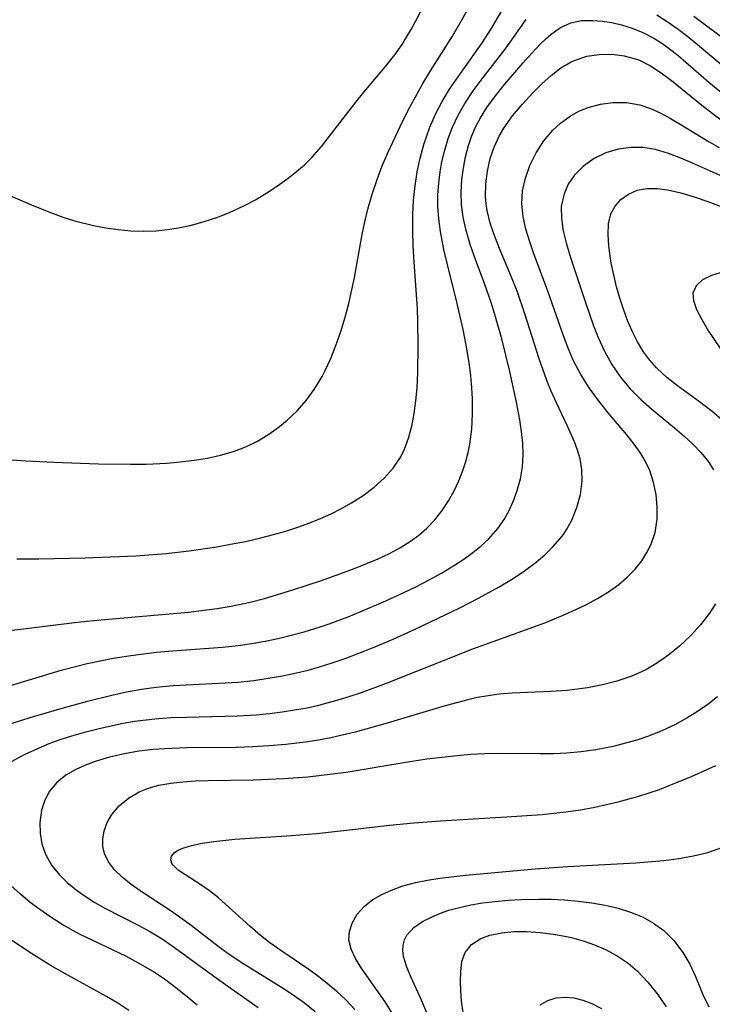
# Model space of a CAD drawing. Header units: inches. Extents: x 1073367 to 1082519, y 1569854 to 1574957.
# Tile 535 of 565: x 1080152 to 1080236, y 1573856 to 1573976. Entities that reach past the tile are written whole.
import ezdxf

# ---------------------------------------------------------------- set-up
doc = ezdxf.new("R2010")
doc.units = ezdxf.units.IN
doc.header["$MEASUREMENT"] = 0
doc.layers.add('CGG_CurvaNivelLidar_v1', color=7, linetype='Continuous', lineweight=30, true_color=0x008008)

msp = doc.modelspace()

# ---------------------------------------------------------------- linework, layer by layer
at = {"layer": 'CGG_CurvaNivelLidar_v1'}
for points in [[(1080147.9337, 1573922.8564, 79), (1080152.5629, 1573922.5438, 79), (1080155.9777, 1573922.3846, 79), (1080161.4454, 1573922.1879, 79), (1080165.3467, 1573922.1225, 79), (1080167.2906, 1573922.1461, 79), (1080169.8064, 1573922.2709, 79), (1080171.4738, 1573922.4193, 79), (1080173.126, 1573922.6223, 79), (1080174.7568, 1573922.8895, 79), (1080176.3579, 1573923.2357, 79), (1080177.9186, 1573923.6813, 79), (1080178.6047, 1573923.9212, 79), (1080179.5109, 1573924.2881, 79), (1080180.8472, 1573924.9445, 79), (1080182.1257, 1573925.7054, 79), (1080183.3442, 1573926.5596, 79), (1080184.4971, 1573927.5015, 79), (1080185.6964, 1573928.6523, 79), (1080186.7981, 1573929.9002, 79), (1080187.7917, 1573931.2408, 79), (1080188.7635, 1573932.8509, 79), (1080189.1467, 1573933.5913, 79), (1080189.7781, 1573934.958, 79), (1080190.4489, 1573936.6263, 79), (1080191.047, 1573938.3355, 79), (1080191.5765, 1573940.0772, 79), (1080192.0137, 1573941.7422, 79), (1080192.3974, 1573943.4249, 79), (1080192.7026, 1573944.9458, 79), (1080193.6586, 1573950.1698, 79), (1080193.9757, 1573951.7369, 79), (1080194.3391, 1573953.2901, 79), (1080194.855, 1573955.1127, 79), (1080195.4597, 1573956.9074, 79), (1080196.0962, 1573958.5543, 79), (1080196.7889, 1573960.1808, 79), (1080198.2917, 1573963.3861, 79), (1080199.2816, 1573965.3539, 79), (1080200.1462, 1573966.9943, 79), (1080201.0447, 1573968.6097, 79), (1080201.9865, 1573970.1904, 79), (1080204.6725, 1573974.3895, 79), (1080205.7813, 1573976.3198, 79), (1080207.3534, 1573979.1836, 79)], [(1080150.2779, 1573955.133, 79.5), (1080153.1564, 1573953.8391, 79.5), (1080155.9108, 1573952.7359, 79.5), (1080157.2204, 1573952.2726, 79.5), (1080158.6707, 1573951.8277, 79.5), (1080160.8396, 1573951.2958, 79.5), (1080162.3507, 1573951.0088, 79.5), (1080163.8685, 1573950.7898, 79.5), (1080165.3897, 1573950.6468, 79.5), (1080166.9392, 1573950.5915, 79.5), (1080168.4844, 1573950.6403, 79.5), (1080169.8482, 1573950.7795, 79.5), (1080171.2043, 1573950.998, 79.5), (1080172.792, 1573951.3412, 79.5), (1080174.363, 1573951.767, 79.5), (1080175.9115, 1573952.2719, 79.5), (1080177.4303, 1573952.8579, 79.5), (1080179.1942, 1573953.6739, 79.5), (1080180.6112, 1573954.4376, 79.5), (1080181.9895, 1573955.2653, 79.5), (1080183.3277, 1573956.1475, 79.5), (1080184.6215, 1573957.0791, 79.5), (1080185.6356, 1573957.8737, 79.5), (1080186.6057, 1573958.7094, 79.5), (1080187.5198, 1573959.5973, 79.5), (1080188.6854, 1573960.9227, 79.5), (1080193.1641, 1573966.7313, 79.5), (1080194.0921, 1573967.866, 79.5), (1080196.4983, 1573970.6922, 79.5), (1080197.6427, 1573972.143, 79.5), (1080198.5159, 1573973.3912, 79.5), (1080199.0766, 1573974.2693, 79.5), (1080199.6394, 1573975.2292, 79.5), (1080200.1728, 1573976.2098, 79.5), (1080202.1615, 1573980.1394, 79.5)], [(1080151.4683, 1573910.5692, 78.5), (1080154.1729, 1573910.5776, 78.5), (1080159.8246, 1573910.7173, 78.5), (1080166.0028, 1573910.9599, 78.5), (1080169.6941, 1573911.2347, 78.5), (1080172.504, 1573911.5521, 78.5), (1080175.8815, 1573912.0531, 78.5), (1080177.5626, 1573912.3503, 78.5), (1080179.3882, 1573912.7158, 78.5), (1080181.1205, 1573913.1083, 78.5), (1080182.8386, 1573913.5471, 78.5), (1080184.3309, 1573913.9771, 78.5), (1080185.8047, 1573914.4511, 78.5), (1080187.2554, 1573914.9724, 78.5), (1080188.5682, 1573915.5007, 78.5), (1080189.8567, 1573916.0833, 78.5), (1080191.1104, 1573916.7161, 78.5), (1080192.3244, 1573917.3978, 78.5), (1080193.7497, 1573918.3048, 78.5), (1080195.1059, 1573919.3153, 78.5), (1080196.3433, 1573920.4247, 78.5), (1080197.4291, 1573921.6485, 78.5), (1080198.3559, 1573923.0544, 78.5), (1080198.8191, 1573923.987, 78.5), (1080199.3181, 1573925.3195, 78.5), (1080199.7128, 1573926.792, 78.5), (1080200.0021, 1573928.3178, 78.5), (1080200.2077, 1573929.8831, 78.5), (1080200.3458, 1573931.4771, 78.5), (1080200.4369, 1573933.3402, 78.5), (1080200.4839, 1573936.5692, 78.5), (1080200.447, 1573939.607, 78.5), (1080200.3894, 1573941.1267, 78.5), (1080199.9785, 1573946.8566, 78.5), (1080199.8723, 1573948.7705, 78.5), (1080199.8142, 1573950.6811, 78.5), (1080199.8222, 1573952.5843, 78.5), (1080199.8588, 1573953.5318, 78.5), (1080199.9162, 1573954.3847, 78.5), (1080200.1037, 1573956.1144, 78.5), (1080200.379, 1573957.829, 78.5), (1080200.7394, 1573959.524, 78.5), (1080201.1885, 1573961.1927, 78.5), (1080201.53, 1573962.2518, 78.5), (1080201.917, 1573963.2935, 78.5), (1080202.6204, 1573964.8839, 78.5), (1080203.4286, 1573966.4261, 78.5), (1080204.327, 1573967.92, 78.5), (1080205.1444, 1573969.1422, 78.5), (1080208.3119, 1573973.6036, 78.5), (1080209.472, 1573975.4446, 78.5), (1080211.5009, 1573978.9338, 78.5)], [(1080229.6253, 1573977.0091, 78), (1080231.0076, 1573976.1315, 78), (1080232.2186, 1573975.2731, 78), (1080233.4047, 1573974.361, 78), (1080234.5717, 1573973.4101, 78), (1080237.5939, 1573970.859, 78)], [(1080234.1397, 1573976.8363, 78.5), (1080238.6764, 1573973.4679, 78.5)], [(1080149.4035, 1573901.7207, 78), (1080152.3028, 1573902.0367, 78), (1080158.5366, 1573902.7987, 78), (1080160.8295, 1573903.0422, 78), (1080172.4442, 1573904.0827, 78), (1080175.9222, 1573904.5044, 78), (1080177.6475, 1573904.7868, 78), (1080179.9792, 1573905.2858, 78), (1080181.7214, 1573905.7426, 78), (1080185.1813, 1573906.7812, 78), (1080188.7006, 1573907.9359, 78), (1080192.5766, 1573909.3531, 78), (1080194.1027, 1573909.9536, 78), (1080195.6011, 1573910.5888, 78), (1080196.9932, 1573911.2468, 78), (1080198.334, 1573911.9711, 78), (1080199.5343, 1573912.7275, 78), (1080200.5688, 1573913.4897, 78), (1080201.5327, 1573914.3264, 78), (1080202.5198, 1573915.3604, 78), (1080203.4093, 1573916.4817, 78), (1080204.2048, 1573917.6771, 78), (1080204.8696, 1573918.8639, 78), (1080205.4534, 1573920.0981, 78), (1080205.9565, 1573921.3718, 78), (1080206.3113, 1573922.461, 78), (1080206.6005, 1573923.5726, 78), (1080206.799, 1573924.585, 78), (1080207.026, 1573926.4132, 78), (1080207.1219, 1573928.2717, 78), (1080207.1102, 1573930.149, 78), (1080207.0045, 1573932.036, 78), (1080206.8804, 1573933.3282, 78), (1080206.689, 1573934.7803, 78), (1080206.363, 1573936.6776, 78), (1080205.9766, 1573938.569, 78), (1080205.2139, 1573941.9207, 78), (1080204.0048, 1573946.6886, 78), (1080203.6155, 1573948.3403, 78), (1080203.1989, 1573950.5551, 78), (1080202.998, 1573952.1044, 78), (1080202.8944, 1573953.6538, 78), (1080202.9002, 1573955.0512, 78), (1080202.9946, 1573956.4441, 78), (1080203.1691, 1573957.829, 78), (1080203.3876, 1573959.0493, 78), (1080203.7248, 1573960.4865, 78), (1080204.1489, 1573961.8986, 78), (1080204.6682, 1573963.277, 78), (1080205.3636, 1573964.7555, 78), (1080206.1741, 1573966.1794, 78), (1080207.2012, 1573967.7159, 78), (1080208.3082, 1573969.2056, 78), (1080211.2103, 1573972.9866, 78), (1080213.6786, 1573976.4349, 78)], [(1080150.1974, 1573894.9542, 77.5), (1080156.9006, 1573896.9705, 77.5), (1080160.088, 1573897.7821, 77.5), (1080163.2339, 1573898.4313, 77.5), (1080165.4184, 1573898.7909, 77.5), (1080168.5429, 1573899.1827, 77.5), (1080170.4992, 1573899.3543, 77.5), (1080176.5734, 1573899.8008, 77.5), (1080178.4937, 1573900.0025, 77.5), (1080180.1508, 1573900.2371, 77.5), (1080181.7994, 1573900.5281, 77.5), (1080183.4003, 1573900.864, 77.5), (1080184.9921, 1573901.2468, 77.5), (1080186.5741, 1573901.6737, 77.5), (1080188.5131, 1573902.2643, 77.5), (1080189.5987, 1573902.6323, 77.5), (1080191.9485, 1573903.5122, 77.5), (1080193.4875, 1573904.139, 77.5), (1080196.5403, 1573905.4614, 77.5), (1080198.7179, 1573906.4555, 77.5), (1080200.279, 1573907.2139, 77.5), (1080201.8146, 1573908.0074, 77.5), (1080203.3177, 1573908.8388, 77.5), (1080204.9117, 1573909.798, 77.5), (1080206.0536, 1573910.5494, 77.5), (1080207.1489, 1573911.3398, 77.5), (1080208.1855, 1573912.1771, 77.5), (1080209.0646, 1573912.9889, 77.5), (1080210.2044, 1573914.2748, 77.5), (1080210.9682, 1573915.3775, 77.5), (1080211.6216, 1573916.5481, 77.5), (1080212.1721, 1573917.7723, 77.5), (1080212.5871, 1573918.9285, 77.5), (1080212.972, 1573920.3655, 77.5), (1080213.2209, 1573921.8328, 77.5), (1080213.3193, 1573923.3207, 77.5), (1080213.2676, 1573924.7167, 77.5), (1080213.1118, 1573926.1252, 77.5), (1080212.8924, 1573927.5483, 77.5), (1080212.5425, 1573929.4964, 77.5), (1080211.676, 1573933.4646, 77.5), (1080210.689, 1573937.4516, 77.5), (1080209.8562, 1573940.4267, 77.5), (1080209.3992, 1573941.8981, 77.5), (1080208.6418, 1573944.086, 77.5), (1080207.4807, 1573947.1478, 77.5), (1080206.8311, 1573948.9822, 77.5), (1080206.2893, 1573950.8287, 77.5), (1080205.9775, 1573952.3066, 77.5), (1080205.7899, 1573953.795, 77.5), (1080205.7389, 1573955.3502, 77.5), (1080205.8215, 1573956.9037, 77.5), (1080205.9995, 1573958.3023, 77.5), (1080206.2705, 1573959.6857, 77.5), (1080206.6348, 1573961.0456, 77.5), (1080207.0108, 1573962.1475, 77.5), (1080207.4596, 1573963.2204, 77.5), (1080208.0767, 1573964.4187, 77.5), (1080208.8829, 1573965.7059, 77.5), (1080209.9207, 1573967.125, 77.5), (1080211.0297, 1573968.4968, 77.5), (1080213.258, 1573971.1011, 77.5), (1080214.3432, 1573972.3216, 77.5), (1080215.4287, 1573973.4685, 77.5), (1080216.0693, 1573974.0913, 77.5), (1080216.7208, 1573974.663, 77.5), (1080217.8801, 1573975.4831, 77.5), (1080219.1134, 1573976.0461, 77.5), (1080220.4305, 1573976.3042, 77.5), (1080221.8269, 1573976.3325, 77.5), (1080222.9663, 1573976.2475, 77.5), (1080224.1327, 1573976.076, 77.5), (1080225.3119, 1573975.8112, 77.5), (1080226.6225, 1573975.3979, 77.5), (1080227.9173, 1573974.8608, 77.5), (1080229.245, 1573974.1641, 77.5), (1080230.1138, 1573973.6214, 77.5), (1080230.9633, 1573973.0276, 77.5), (1080232.2211, 1573972.0496, 77.5), (1080235.9918, 1573968.8101, 77.5), (1080238.6576, 1573966.6086, 77.5)], [(1080144.9166, 1573888.6142, 77), (1080153.1142, 1573891.1894, 77), (1080156.9968, 1573892.3374, 77), (1080160.0983, 1573893.1913, 77), (1080163.0717, 1573893.9353, 77), (1080164.8822, 1573894.3341, 77), (1080166.6991, 1573894.67, 77), (1080168.5114, 1573894.922, 77), (1080170.5712, 1573895.109, 77), (1080176.9199, 1573895.4166, 77), (1080178.4687, 1573895.5308, 77), (1080180.4111, 1573895.7397, 77), (1080182.1657, 1573895.9876, 77), (1080183.9118, 1573896.2899, 77), (1080185.647, 1573896.6504, 77), (1080187.0432, 1573896.9896, 77), (1080188.4286, 1573897.3734, 77), (1080189.9983, 1573897.8674, 77), (1080191.5553, 1573898.4107, 77), (1080194.893, 1573899.7101, 77), (1080197.4209, 1573900.7816, 77), (1080200.1088, 1573901.9831, 77), (1080202.932, 1573903.3131, 77), (1080205.5692, 1573904.6087, 77), (1080207.8499, 1573905.7812, 77), (1080210.3631, 1573907.155, 77), (1080211.8713, 1573908.0491, 77), (1080213.3226, 1573908.9967, 77), (1080214.8883, 1573910.1667, 77), (1080215.9557, 1573911.0787, 77), (1080216.9448, 1573912.0407, 77), (1080217.838, 1573913.0576, 77), (1080218.2119, 1573913.5482, 77), (1080218.641, 1573914.1854, 77), (1080219.2554, 1573915.3075, 77), (1080219.8777, 1573916.8534, 77), (1080220.2954, 1573918.4538, 77), (1080220.4928, 1573920.0817, 77), (1080220.4679, 1573921.4489, 77), (1080220.2567, 1573922.8011, 77), (1080219.9566, 1573923.8455, 77), (1080219.5662, 1573924.8836, 77), (1080218.7154, 1573926.7974, 77), (1080217.3823, 1573929.6145, 77), (1080216.7351, 1573931.067, 77), (1080216.2072, 1573932.3651, 77), (1080215.2658, 1573934.9919, 77), (1080213.5131, 1573940.5167, 77), (1080212.5554, 1573943.274, 77), (1080211.8886, 1573944.9633, 77), (1080210.4877, 1573948.2794, 77), (1080209.8338, 1573949.9235, 77), (1080209.2819, 1573951.5729, 77), (1080208.9138, 1573953.119, 77), (1080208.7925, 1573953.9424, 77), (1080208.7251, 1573954.8031, 77), (1080208.7458, 1573956.3671, 77), (1080208.9358, 1573957.921, 77), (1080209.2873, 1573959.449, 77), (1080209.7615, 1573960.8394, 77), (1080210.3728, 1573962.178, 77), (1080210.9516, 1573963.1891, 77), (1080212.019, 1573964.6972, 77), (1080213.2157, 1573966.1175, 77), (1080214.4815, 1573967.4726, 77), (1080215.589, 1573968.5847, 77), (1080216.7254, 1573969.6209, 77), (1080217.9096, 1573970.5366, 77), (1080219.165, 1573971.278, 77), (1080219.6465, 1573971.4939, 77), (1080221.0916, 1573971.9479, 77), (1080222.5952, 1573972.1767, 77), (1080224.1238, 1573972.1974, 77), (1080225.6461, 1573972.0118, 77), (1080227.1316, 1573971.6061, 77), (1080227.4968, 1573971.4657, 77), (1080228.8471, 1573970.7912, 77), (1080230.1517, 1573969.9419, 77), (1080231.4336, 1573968.9756, 77), (1080235.1332, 1573965.9816, 77), (1080236.3757, 1573965.0106, 77), (1080237.6453, 1573964.0652, 77)], [(1080150.8297, 1573885.825, 76.5), (1080152.4147, 1573886.6854, 76.5), (1080154.1078, 1573887.4745, 76.5), (1080155.4297, 1573888.0149, 76.5), (1080156.7881, 1573888.5128, 76.5), (1080158.1755, 1573888.9681, 76.5), (1080159.9172, 1573889.47, 76.5), (1080161.6834, 1573889.9141, 76.5), (1080164.4531, 1573890.4972, 76.5), (1080165.8477, 1573890.7347, 76.5), (1080168.3254, 1573891.0458, 76.5), (1080170.2976, 1573891.184, 76.5), (1080172.2017, 1573891.2522, 76.5), (1080178.4015, 1573891.3895, 76.5), (1080180.7626, 1573891.5416, 76.5), (1080182.317, 1573891.6938, 76.5), (1080183.8646, 1573891.887, 76.5), (1080185.4041, 1573892.1217, 76.5), (1080186.9341, 1573892.4006, 76.5), (1080188.3621, 1573892.7087, 76.5), (1080190.7308, 1573893.3415, 76.5), (1080192.0504, 1573893.7543, 76.5), (1080193.5783, 1573894.2755, 76.5), (1080196.6115, 1573895.4083, 76.5), (1080207.1455, 1573899.6056, 76.5), (1080214.6058, 1573902.2558, 76.5), (1080216.2945, 1573902.9009, 76.5), (1080218.7639, 1573903.9301, 76.5), (1080220.9707, 1573904.9756, 76.5), (1080222.3767, 1573905.7284, 76.5), (1080223.7186, 1573906.5441, 76.5), (1080224.9747, 1573907.4401, 76.5), (1080226.0201, 1573908.3367, 76.5), (1080226.964, 1573909.3091, 76.5), (1080227.7935, 1573910.3523, 76.5), (1080228.4207, 1573911.3365, 76.5), (1080228.9324, 1573912.3692, 76.5), (1080229.4072, 1573913.7915, 76.5), (1080229.6586, 1573915.4256, 76.5), (1080229.682, 1573916.9181, 76.5), (1080229.5378, 1573918.4188, 76.5), (1080229.2307, 1573919.9046, 76.5), (1080228.7532, 1573921.3522, 76.5), (1080228.2428, 1573922.4568, 76.5), (1080227.6744, 1573923.4225, 76.5), (1080226.8578, 1573924.5867, 76.5), (1080225.958, 1573925.7243, 76.5), (1080223.6853, 1573928.4182, 76.5), (1080222.5, 1573929.9137, 76.5), (1080221.3818, 1573931.4663, 76.5), (1080220.3587, 1573933.0806, 76.5), (1080219.8088, 1573934.0739, 76.5), (1080219.4238, 1573934.8505, 76.5), (1080218.7861, 1573936.3077, 76.5), (1080218.2126, 1573937.7988, 76.5), (1080216.2843, 1573943.3881, 76.5), (1080214.6234, 1573947.8457, 76.5), (1080214.1123, 1573949.3096, 76.5), (1080213.6398, 1573950.8578, 76.5), (1080213.2939, 1573952.3933, 76.5), (1080213.1375, 1573953.9192, 76.5), (1080213.2342, 1573955.515, 76.5), (1080213.5709, 1573957.0865, 76.5), (1080214.1109, 1573958.6146, 76.5), (1080214.8828, 1573960.1701, 76.5), (1080215.8318, 1573961.623, 76.5), (1080216.9451, 1573962.9364, 76.5), (1080217.8796, 1573963.8003, 76.5), (1080219.0414, 1573964.6479, 76.5), (1080220.1184, 1573965.2327, 76.5), (1080221.2561, 1573965.6931, 76.5), (1080222.7423, 1573966.1061, 76.5), (1080224.2643, 1573966.3264, 76.5), (1080225.9247, 1573966.3229, 76.5), (1080227.5608, 1573966.0403, 76.5), (1080228.8463, 1573965.5946, 76.5), (1080230.1139, 1573965.0001, 76.5), (1080231.2839, 1573964.3644, 76.5), (1080232.4607, 1573963.6743, 76.5), (1080236.0109, 1573961.5236, 76.5), (1080237.2548, 1573960.8081, 76.5)], [(1080238.3767, 1573956.9613, 76), (1080233.6238, 1573959.0583, 76), (1080232.3372, 1573959.5976, 76), (1080231.0624, 1573960.0801, 76), (1080229.4801, 1573960.5533, 76), (1080227.9064, 1573960.8164, 76), (1080226.5028, 1573960.8241, 76), (1080224.9233, 1573960.595, 76), (1080223.4046, 1573960.1411, 76), (1080221.9876, 1573959.4728, 76), (1080220.6574, 1573958.5406, 76), (1080219.5384, 1573957.3985, 76), (1080218.8143, 1573956.319, 76), (1080218.2909, 1573955.1361, 76), (1080217.964, 1573953.6114, 76), (1080217.9719, 1573952.0868, 76), (1080218.1868, 1573950.6437, 76), (1080218.5425, 1573949.164, 76), (1080219.0822, 1573947.3836, 76), (1080220.8662, 1573941.9983, 76), (1080221.9074, 1573939.0184, 76), (1080222.4578, 1573937.6208, 76), (1080223.2291, 1573935.9234, 76), (1080224.1254, 1573934.3025, 76), (1080225.1854, 1573932.767, 76), (1080226.3879, 1573931.3339, 76), (1080227.6536, 1573930.0541, 76), (1080229, 1573928.8502, 76), (1080231.7762, 1573926.5778, 76), (1080232.9185, 1573925.605, 76), (1080234.0087, 1573924.5959, 76), (1080235.0219, 1573923.535, 76), (1080235.9291, 1573922.4052, 76), (1080236.5589, 1573921.4456, 76)], [(1080237.8065, 1573927.3373, 75.5), (1080236.3679, 1573928.5845, 75.5), (1080234.8478, 1573929.7486, 75.5), (1080232.1412, 1573931.7042, 75.5), (1080230.8456, 1573932.7249, 75.5), (1080229.5814, 1573933.8953, 75.5), (1080228.7309, 1573934.8639, 75.5), (1080228.0075, 1573935.867, 75.5), (1080227.2763, 1573937.0863, 75.5), (1080226.6299, 1573938.368, 75.5), (1080226.0562, 1573939.6971, 75.5), (1080225.5473, 1573941.0607, 75.5), (1080225.1052, 1573942.4242, 75.5), (1080224.716, 1573943.7973, 75.5), (1080224.3582, 1573945.254, 75.5), (1080224.0625, 1573946.6933, 75.5), (1080223.7581, 1573948.791, 75.5), (1080223.6676, 1573950.1971, 75.5), (1080223.7302, 1573951.5071, 75.5), (1080224.0113, 1573952.6918, 75.5), (1080224.524, 1573953.6631, 75.5), (1080225.2493, 1573954.4804, 75.5), (1080226.1482, 1573955.1253, 75.5), (1080227.2351, 1573955.5876, 75.5), (1080228.4383, 1573955.8154, 75.5), (1080229.6577, 1573955.805, 75.5), (1080230.9411, 1573955.624, 75.5), (1080232.5373, 1573955.2588, 75.5), (1080234.1879, 1573954.7752, 75.5), (1080235.8725, 1573954.2036, 75.5), (1080237.8873, 1573953.4442, 75.5)], [(1080237.4352, 1573936.2279, 75), (1080235.8297, 1573938.637, 75), (1080235.1461, 1573939.7732, 75), (1080234.5196, 1573940.9764, 75), (1080234.1294, 1573942.0834, 75), (1080234.0821, 1573943.0811, 75), (1080234.4751, 1573943.9644, 75), (1080235.25, 1573944.6941, 75), (1080236.3249, 1573945.2409, 75), (1080237.405, 1573945.5386, 75)], [(1080236.778, 1573905.0746, 76), (1080236.074, 1573903.9591, 76), (1080234.9638, 1573902.5229, 76), (1080233.7204, 1573901.1821, 76), (1080232.3761, 1573899.9296, 76), (1080231.0736, 1573898.8632, 76), (1080229.7045, 1573897.891, 76), (1080228.2628, 1573897.0386, 76), (1080227.3762, 1573896.6042, 76), (1080226.4644, 1573896.2193, 76), (1080224.7485, 1573895.6336, 76), (1080222.9807, 1573895.1748, 76), (1080221.1773, 1573894.823, 76), (1080218.6938, 1573894.4978, 76), (1080216.6939, 1573894.3579, 76), (1080211.9449, 1573894.1616, 76), (1080210.3718, 1573894.0334, 76), (1080208.7814, 1573893.8217, 76), (1080207.7016, 1573893.6249, 76), (1080206.3704, 1573893.3322, 76), (1080203.5034, 1573892.5645, 76), (1080196.6962, 1573890.5222, 76), (1080192.7896, 1573889.4173, 76), (1080189.8281, 1573888.7193, 76), (1080188.333, 1573888.4321, 76), (1080187.0077, 1573888.2194, 76), (1080184.3365, 1573887.8956, 76), (1080182.2698, 1573887.7253, 76), (1080180.2777, 1573887.612, 76), (1080178.2789, 1573887.5441, 76), (1080172.2204, 1573887.4909, 76), (1080169.4977, 1573887.3935, 76), (1080168.1484, 1573887.2889, 76), (1080166.3782, 1573887.0716, 76), (1080164.6383, 1573886.7697, 76), (1080162.8132, 1573886.3551, 76), (1080161.0598, 1573885.8383, 76), (1080159.8467, 1573885.3874, 76), (1080158.704, 1573884.8629, 76), (1080157.4799, 1573884.1405, 76), (1080156.3703, 1573883.2505, 76), (1080155.4798, 1573882.2132, 76), (1080154.8821, 1573881.1047, 76), (1080154.4968, 1573879.8959, 76), (1080154.2878, 1573878.3756, 76), (1080154.3164, 1573877.0605, 76), (1080154.5397, 1573875.7552, 76), (1080154.9751, 1573874.4925, 76), (1080155.7133, 1573873.1887, 76), (1080156.6831, 1573871.9773, 76), (1080157.6426, 1573871.034, 76), (1080158.7099, 1573870.1563, 76), (1080159.8294, 1573869.3653, 76), (1080161.0131, 1573868.6258, 76), (1080162.2447, 1573867.9293, 76), (1080166.2969, 1573865.8408, 76), (1080167.8165, 1573865.0088, 76), (1080169.215, 1573864.1639, 76), (1080170.7413, 1573863.1314, 76), (1080176.2644, 1573859.0643, 76), (1080180.9322, 1573855.8061, 76)], [(1080187.9229, 1573855.2768, 75.5), (1080186.6231, 1573856.3234, 75.5), (1080185.241, 1573857.2977, 75.5), (1080183.8034, 1573858.2254, 75.5), (1080178.8644, 1573861.2743, 75.5), (1080177.1249, 1573862.4609, 75.5), (1080176.1958, 1573863.1407, 75.5), (1080172.7489, 1573865.8032, 75.5), (1080171.4719, 1573866.7522, 75.5), (1080170.3206, 1573867.5521, 75.5), (1080166.6791, 1573869.9385, 75.5), (1080165.4217, 1573870.825, 75.5), (1080164.3418, 1573871.6971, 75.5), (1080163.4074, 1573872.6114, 75.5), (1080162.6647, 1573873.5747, 75.5), (1080162.1713, 1573874.596, 75.5), (1080161.992, 1573875.4487, 75.5), (1080161.983, 1573876.3281, 75.5), (1080162.1584, 1573877.3662, 75.5), (1080162.5205, 1573878.3869, 75.5), (1080163.0665, 1573879.3571, 75.5), (1080163.9727, 1573880.4244, 75.5), (1080165.1039, 1573881.3494, 75.5), (1080166.4206, 1573882.1075, 75.5), (1080167.2309, 1573882.4492, 75.5), (1080168.0838, 1573882.7316, 75.5), (1080168.8326, 1573882.9262, 75.5), (1080170.268, 1573883.1915, 75.5), (1080171.7588, 1573883.3612, 75.5), (1080173.2896, 1573883.4609, 75.5), (1080174.8485, 1573883.5123, 75.5), (1080180.3566, 1573883.6009, 75.5), (1080182.1905, 1573883.6651, 75.5), (1080184.0239, 1573883.7558, 75.5), (1080187.0223, 1573883.9735, 75.5), (1080190.041, 1573884.3098, 75.5), (1080191.6941, 1573884.5427, 75.5), (1080198.4915, 1573885.674, 75.5), (1080201.5569, 1573886.1432, 75.5), (1080205.2422, 1573886.5682, 75.5), (1080206.9212, 1573886.7196, 75.5), (1080208.6005, 1573886.8241, 75.5), (1080210.4457, 1573886.8642, 75.5), (1080215.3945, 1573886.8055, 75.5), (1080217.0114, 1573886.8154, 75.5), (1080218.6247, 1573886.8812, 75.5), (1080220.3975, 1573887.044, 75.5), (1080222.1608, 1573887.2969, 75.5), (1080224.4909, 1573887.759, 75.5), (1080225.8555, 1573888.0933, 75.5), (1080227.2055, 1573888.477, 75.5), (1080228.5355, 1573888.9189, 75.5), (1080230.262, 1573889.6073, 75.5), (1080231.9384, 1573890.4065, 75.5), (1080233.2833, 1573891.1481, 75.5), (1080234.586, 1573891.9567, 75.5), (1080235.8416, 1573892.8292, 75.5), (1080237.0417, 1573893.7667, 75.5)], [(1080192.734, 1573855.5568, 75), (1080191.6317, 1573856.7251, 75), (1080190.5365, 1573857.7524, 75), (1080189.3868, 1573858.7266, 75), (1080188.1934, 1573859.6519, 75), (1080187.1244, 1573860.4227, 75), (1080183.5729, 1573862.8453, 75), (1080182.3785, 1573863.7008, 75), (1080181.2368, 1573864.5909, 75), (1080179.9435, 1573865.7144, 75), (1080176.1024, 1573869.1861, 75), (1080175.0225, 1573870.0503, 75), (1080173.9587, 1573870.7813, 75), (1080171.9801, 1573872.0112, 75), (1080171.1792, 1573872.5752, 75), (1080170.5776, 1573873.1572, 75), (1080170.4214, 1573873.3858, 75), (1080170.2765, 1573873.8175, 75), (1080170.3576, 1573874.2478, 75), (1080170.7438, 1573874.713, 75), (1080171.182, 1573874.994, 75), (1080171.7351, 1573875.24, 75), (1080172.8215, 1573875.5784, 75), (1080174.0972, 1573875.8559, 75), (1080175.5141, 1573876.0783, 75), (1080178.1005, 1573876.3468, 75), (1080185.0137, 1573876.8047, 75), (1080188.077, 1573877.044, 75), (1080192.0913, 1573877.4681, 75), (1080196.9892, 1573878.0471, 75), (1080200.0028, 1573878.3474, 75), (1080203.2113, 1573878.5808, 75), (1080211.2626, 1573879.0591, 75), (1080215.6284, 1573879.3653, 75), (1080218.531, 1573879.6803, 75), (1080220.2937, 1573879.9404, 75), (1080222.0463, 1573880.2577, 75), (1080223.4826, 1573880.5646, 75), (1080224.9106, 1573880.9088, 75), (1080227.4382, 1573881.6057, 75), (1080229.938, 1573882.4266, 75), (1080231.1476, 1573882.8834, 75), (1080233.8484, 1573883.9979, 75), (1080236.8176, 1573885.327, 75)], [(1080197.4482, 1573854.8866, 74.5), (1080196.4351, 1573856.4739, 74.5), (1080193.5205, 1573860.6235, 74.5), (1080192.8135, 1573861.772, 74.5), (1080192.2899, 1573862.8977, 74.5), (1080192.0292, 1573864.01, 74.5), (1080192.0865, 1573865.0625, 74.5), (1080192.4114, 1573866.09, 74.5), (1080193.0466, 1573867.189, 74.5), (1080193.9413, 1573868.1796, 74.5), (1080194.9678, 1573868.9559, 74.5), (1080196.0405, 1573869.5754, 74.5), (1080197.2175, 1573870.1191, 74.5), (1080198.479, 1573870.5844, 74.5), (1080200.1453, 1573871.0479, 74.5), (1080201.6235, 1573871.3452, 74.5), (1080203.1443, 1573871.5763, 74.5), (1080206.2672, 1573871.9277, 74.5), (1080214.7687, 1573872.7035, 74.5), (1080218.7242, 1573872.9948, 74.5), (1080227.0815, 1573873.4583, 74.5), (1080230.4912, 1573873.755, 74.5), (1080232.323, 1573873.9892, 74.5), (1080234.1204, 1573874.3037, 74.5), (1080235.8704, 1573874.7297, 74.5), (1080237.5563, 1573875.3075, 74.5)], [(1080173.5085, 1573856.0576, 76.5), (1080172.2667, 1573857.0989, 76.5), (1080170.9086, 1573858.1869, 76.5), (1080169.5106, 1573859.2352, 76.5), (1080168.0586, 1573860.2183, 76.5), (1080166.4285, 1573861.1772, 76.5), (1080164.7765, 1573862.0354, 76.5), (1080159.1453, 1573864.7388, 76.5), (1080157.0318, 1573865.9192, 76.5), (1080155.5014, 1573866.8867, 76.5), (1080154.2774, 1573867.7353, 76.5), (1080153.0983, 1573868.628, 76.5), (1080151.919, 1573869.6139, 76.5), (1080150.8083, 1573870.6458, 76.5)], [(1080201.5481, 1573855.1209, 74), (1080200.906, 1573856.681, 74), (1080199.6453, 1573859.4451, 74), (1080199.1132, 1573860.7193, 74), (1080198.7112, 1573862.0348, 74), (1080198.6099, 1573862.7344, 74), (1080198.6326, 1573863.4008, 74), (1080198.8013, 1573864.032, 74), (1080199.1101, 1573864.6223, 74), (1080199.9472, 1573865.5407, 74), (1080201.0092, 1573866.279, 74), (1080202.2726, 1573866.9186, 74), (1080203.2279, 1573867.3072, 74), (1080204.2426, 1573867.6537, 74), (1080205.5503, 1573868.0158, 74), (1080206.9166, 1573868.3147, 74), (1080208.3273, 1573868.5544, 74), (1080209.8769, 1573868.7484, 74), (1080211.4531, 1573868.8868, 74), (1080213.0462, 1573868.9773, 74), (1080215.2086, 1573869.0271, 74), (1080216.7831, 1573869.0073, 74), (1080218.3518, 1573868.9349, 74), (1080220.0218, 1573868.7917, 74), (1080221.67, 1573868.5784, 74), (1080223.3083, 1573868.2857, 74), (1080224.8872, 1573867.9096, 74), (1080226.4092, 1573867.4338, 74), (1080227.8565, 1573866.8386, 74), (1080229.2216, 1573866.0929, 74), (1080230.4659, 1573865.1917, 74), (1080231.7345, 1573863.9431, 74), (1080232.8118, 1573862.5181, 74), (1080233.6428, 1573861.0865, 74), (1080234.3487, 1573859.5919, 74), (1080235.2601, 1573857.3889, 74), (1080235.9594, 1573855.8616, 74)], [(1080165.1744, 1573855.4077, 77), (1080163.8324, 1573856.3031, 77), (1080162.4208, 1573857.1479, 77), (1080157.253, 1573859.9606, 77), (1080155.6857, 1573860.8624, 77), (1080152.9406, 1573862.5966, 77), (1080149.6267, 1573864.8195, 77)], [(1080205.9638, 1573855.1688, 73.5), (1080205.7937, 1573856.5546, 73.5), (1080205.6937, 1573857.8109, 73.5), (1080205.6546, 1573859.0092, 73.5), (1080205.6785, 1573860.1311, 73.5), (1080205.827, 1573861.4171, 73.5), (1080206.2138, 1573862.5224, 73.5), (1080207.0023, 1573863.4767, 73.5), (1080208.1243, 1573864.1982, 73.5), (1080209.2207, 1573864.612, 73.5), (1080210.6839, 1573864.919, 73.5), (1080212.177, 1573865.0499, 73.5), (1080213.7476, 1573865.0545, 73.5), (1080215.3667, 1573864.9516, 73.5), (1080217.0103, 1573864.7509, 73.5), (1080218.1378, 1573864.5569, 73.5), (1080219.2002, 1573864.3252, 73.5), (1080220.6262, 1573863.9303, 73.5), (1080222.0214, 1573863.4424, 73.5), (1080223.3729, 1573862.8577, 73.5), (1080224.8027, 1573862.0873, 73.5), (1080226.1421, 1573861.1809, 73.5), (1080227.2538, 1573860.2411, 73.5), (1080228.53, 1573858.8941, 73.5), (1080229.6883, 1573857.4242, 73.5), (1080230.7644, 1573855.884, 73.5)], [(1080215.3913, 1573856.1244, 73), (1080216.3211, 1573856.6434, 73), (1080217.3454, 1573856.9604, 73), (1080218.4352, 1573857.0665, 73), (1080219.501, 1573856.9657, 73), (1080220.5871, 1573856.6915, 73), (1080221.6795, 1573856.2678, 73), (1080222.8582, 1573855.6616, 73)]]:
    msp.add_polyline3d(points, dxfattribs=at)

doc.saveas('drawing.dxf')
